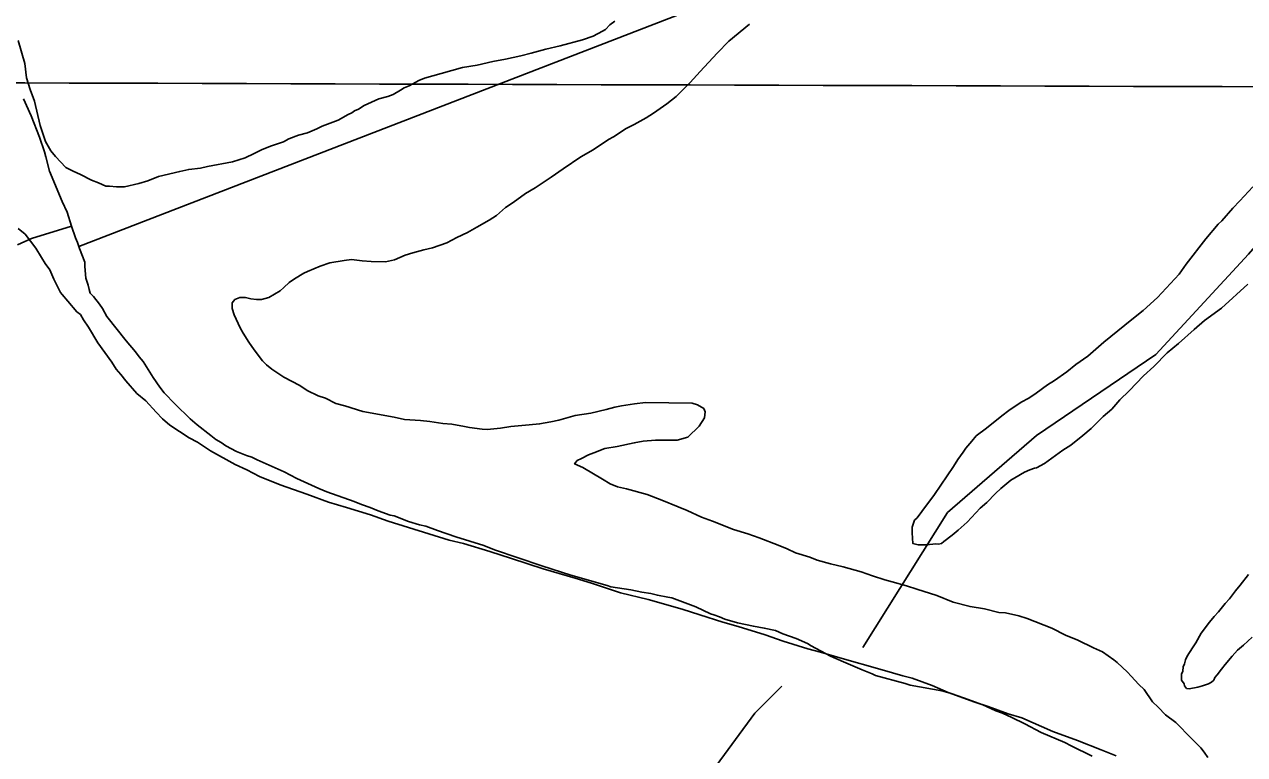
# Model space of a CAD drawing. Extents: x 3161564 to 3199464, y 849354 to 874788.
# Drawn here: x 3169375 to 3170500, y 860252 to 860925 of the extents above; entities that cross this region are included whole.
import ezdxf

# ---------------------------------------------------------------- set-up
doc = ezdxf.new("R2010")
doc.units = 0
for name, color, linetype in [('V-GRID-MAJR', 7, 'Continuous'), ('V-SITE-VEGE', 7, 'Continuous'), ('V-TOPO-SHOR', 7, 'Continuous')]:
    doc.layers.add(name, color=color, linetype=linetype)

msp = doc.modelspace()

# ---------------------------------------------------------------- linework, layer by layer
at = {"layer": 'V-GRID-MAJR'}
msp.add_spline([(3165780.446, 860882.501), (3171010.106, 860866.147), (3176239.768, 860850.5530000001), (3181469.433, 860835.721), (3186699.099, 860821.649), (3191928.768, 860808.338), (3197158.438, 860795.787), (3197158.4390000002, 860795.787)], degree=3, dxfattribs=at)
at = {"layer": 'V-SITE-VEGE'}
for points in [[(3170043.344000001, 860925.403999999), (3170024.525000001, 860909.6039999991), (3170013.597000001, 860898.5569999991), (3169998.177000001, 860881.7229999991), (3169988.730000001, 860871.6259999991), (3169975.817000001, 860858.657999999), (3169967.404000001, 860851.9609999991), (3169955.052000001, 860843.3799999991), (3169948.145000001, 860839.099999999), (3169937.298000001, 860832.932999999), (3169929.9110000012, 860829.1499999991), (3169918.064000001, 860821.535999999), (3169913.630000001, 860819.1689999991), (3169899.310000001, 860809.640999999), (3169887.966000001, 860802.9949999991), (3169871.668000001, 860792.0389999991), (3169860.797000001, 860784.405999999), (3169845.9820000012, 860774.3969999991), (3169837.104000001, 860769.1749999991), (3169825.738000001, 860761.064999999), (3169818.822000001, 860756.2969999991), (3169810.400000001, 860749.1129999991), (3169803.492000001, 860744.8339999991), (3169792.150000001, 860738.1869999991), (3169783.768000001, 860733.442999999), (3169773.923000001, 860728.7289999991), (3169764.568000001, 860723.9979999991), (3169751.305000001, 860719.3389999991), (3169743.461000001, 860717.513999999), (3169733.158000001, 860714.756999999), (3169726.285000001, 860712.432999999), (3169716.448000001, 860708.2019999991), (3169708.117000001, 860706.386999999), (3169694.936000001, 860706.6079999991), (3169686.646000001, 860707.234999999), (3169676.897000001, 860708.3759999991), (3169670.047000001, 860707.513999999), (3169656.825000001, 860705.2919999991), (3169647.990000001, 860702.5099999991), (3169636.185000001, 860697.334999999), (3169632.740000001, 860695.927999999), (3169624.352000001, 860690.697999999), (3169619.414000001, 860687.3609999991), (3169614.450000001, 860682.562999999), (3169610.986000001, 860679.689999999), (3169600.626000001, 860673.5149999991), (3169593.759000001, 860671.677999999), (3169589.364000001, 860671.748999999), (3169584.004000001, 860672.3289999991), (3169579.138000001, 860673.385999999), (3169573.770000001, 860673.4759999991), (3169569.342000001, 860671.5979999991), (3169566.852000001, 860668.707999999), (3169566.762000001, 860663.337999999), (3169568.617000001, 860657.447999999), (3169574.278000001, 860645.6329999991), (3169577.127000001, 860640.7039999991), (3169582.355000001, 860632.312999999), (3169587.125000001, 860625.3969999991), (3169594.764000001, 860615.015999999), (3169598.612000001, 860611.533999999), (3169603.429000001, 860607.5469999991), (3169614.5360000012, 860600.0369999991), (3169629.058000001, 860592.466999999), (3169635.818000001, 860587.959999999), (3169645.989000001, 860582.9069999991), (3169652.790000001, 860580.8409999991), (3169662.471000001, 860575.7939999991), (3169670.739000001, 860573.702999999), (3169687.256000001, 860568.5449999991), (3169715.975000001, 860563.180999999), (3169725.703000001, 860561.062999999), (3169740.342000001, 860560.3319999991), (3169749.112000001, 860559.207999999), (3169760.806000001, 860557.5469999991), (3169769.096000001, 860556.9199999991), (3169780.780000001, 860554.7719999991), (3169785.646000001, 860553.714999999), (3169797.338000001, 860552.0519999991), (3169801.731000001, 860551.981999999), (3169813.960000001, 860553.2399999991), (3169823.747000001, 860554.5399999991), (3169840.379000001, 860556.2179999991), (3169850.158000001, 860557.028999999), (3169860.443000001, 860558.807999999), (3169867.797000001, 860560.640999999), (3169883.006000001, 860564.7799999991), (3169897.201000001, 860566.9859999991), (3169911.418000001, 860570.1669999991), (3169919.268000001, 860572.476999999), (3169925.639000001, 860573.834999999), (3169937.388000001, 860575.591999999), (3169947.665000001, 860576.883999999), (3169990.6240000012, 860576.1669999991), (3169995.4820000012, 860574.618999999), (3170001.282000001, 860571.104999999), (3170002.697000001, 860568.148999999), (3170002.120000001, 860562.7899999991), (3169997.108000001, 860555.060999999)], [(3169806.910000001, 860890.782999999), (3169818.668000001, 860893.0279999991), (3169832.881000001, 860896.2059999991), (3169842.197000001, 860898.493999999), (3169855.929000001, 860902.1699999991), (3169869.170000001, 860905.366999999), (3169889.770000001, 860910.881999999), (3169899.593000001, 860914.135999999), (3169907.971000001, 860918.8799999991), (3169910.926000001, 860920.2969999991), (3169914.906000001, 860924.621999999), (3169919.356000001, 860927.9659999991)], [(3169369.709000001, 860910.3019999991), (3169375.704000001, 860889.2039999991), (3169377.437000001, 860875.991999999), (3169380.672000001, 860865.194999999), (3169384.887000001, 860854.381999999), (3169389.882000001, 860831.834999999), (3169395.006000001, 860817.099999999), (3169399.750000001, 860808.719999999), (3169404.052000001, 860803.275999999), (3169413.653000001, 860793.346999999), (3169420.432000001, 860789.8189999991), (3169427.2150000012, 860786.7749999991), (3169437.386000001, 860781.7209999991), (3169443.689000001, 860779.172999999), (3169450.476000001, 860776.131999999), (3169453.895000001, 860776.074999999), (3169460.233000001, 860775.4789999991), (3169467.555000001, 860775.3579999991), (3169480.793000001, 860778.5549999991), (3169489.132000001, 860780.856999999), (3169498.969000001, 860785.0859999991), (3169518.579000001, 860789.6399999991), (3169526.910000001, 860791.454999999), (3169537.674000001, 860792.738999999), (3169544.045000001, 860794.0989999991), (3169567.071000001, 860798.5979999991), (3169578.853000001, 860802.3049999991), (3169587.219000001, 860806.0719999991), (3169594.604000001, 860809.8539999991), (3169602.964000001, 860813.1329999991), (3169614.255000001, 860816.849999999), (3169619.187000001, 860819.6989999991), (3169628.030000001, 860822.969999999), (3169636.369000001, 860825.2719999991), (3169644.733000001, 860829.037999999), (3169649.657000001, 860831.3969999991), (3169664.400000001, 860837.010999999), (3169673.766000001, 860842.2229999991), (3169677.206000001, 860843.631999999), (3169679.680000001, 860845.5449999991), (3169683.119000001, 860846.9519999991), (3169688.546000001, 860850.2799999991), (3169701.836000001, 860856.4029999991), (3169710.175000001, 860858.7069999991), (3169715.0900000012, 860860.5769999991), (3169721.990000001, 860864.3699999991), (3169725.447000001, 860866.751999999), (3169729.875000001, 860868.631999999), (3169738.743000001, 860873.366999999), (3169744.154000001, 860875.7179999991), (3169759.362000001, 860879.856999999), (3169778.986000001, 860885.388999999), (3169792.695000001, 860887.601999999), (3169806.910000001, 860890.782999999)], [(3170282.522000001, 860569.3309999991), (3170293.880000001, 860576.9539999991), (3170300.779000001, 860580.743999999), (3170307.696000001, 860585.5099999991), (3170318.079000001, 860593.148999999), (3170324.489000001, 860596.9519999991), (3170335.856000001, 860605.059999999), (3170344.271000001, 860611.7549999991), (3170355.140000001, 860619.3879999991), (3170370.006000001, 860632.322999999), (3170395.751000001, 860653.378999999), (3170406.141000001, 860661.5049999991), (3170419.527000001, 860673.4899999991), (3170439.421000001, 860695.1309999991), (3170445.921000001, 860704.2999999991), (3170463.888000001, 860727.4389999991), (3170475.345000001, 860740.920999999), (3170478.818000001, 860744.278999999), (3170488.780000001, 860755.8319999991), (3170495.239000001, 860762.5619999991), (3170507.177000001, 860775.5439999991)], [(3170033.083000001, 860370.363999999), (3170018.991000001, 860374.506999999), (3169997.618000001, 860381.211999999), (3169981.5900000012, 860386.3629999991), (3169949.998000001, 860395.1939999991), (3169924.709000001, 860401.474999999), (3169897.9990000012, 860410.2239999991), (3169882.938000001, 860414.8709999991), (3169853.300000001, 860423.6669999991), (3169824.157000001, 860432.9439999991), (3169804.248000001, 860439.6249999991), (3169779.953000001, 860446.868999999), (3169766.821000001, 860450.018999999), (3169710.470000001, 860467.5639999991), (3169694.451000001, 860473.2039999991), (3169672.101000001, 860479.922999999), (3169655.584000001, 860485.0839999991), (3169635.681000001, 860492.251999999), (3169629.369000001, 860494.312999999), (3169610.927000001, 860500.9689999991), (3169592.008000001, 860508.609999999), (3169580.387000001, 860514.6639999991), (3169569.7320000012, 860519.7239999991), (3169546.988000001, 860532.312999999), (3169534.918000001, 860540.3269999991), (3169527.172000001, 860544.363999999), (3169509.295000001, 860555.893999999), (3169502.561000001, 860561.8659999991), (3169496.800000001, 860567.8239999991), (3169487.209000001, 860578.2379999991), (3169479.024000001, 860585.2109999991), (3169468.960000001, 860596.609999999), (3169464.176000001, 860602.5519999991), (3169459.865000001, 860607.5059999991), (3169456.065000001, 860613.9199999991), (3169443.177000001, 860631.7109999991), (3169434.627000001, 860646.015999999), (3169429.861000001, 860652.9319999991), (3169427.013000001, 860657.863999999), (3169423.637000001, 860660.359999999), (3169415.501000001, 860670.2649999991), (3169410.229000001, 860676.211999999), (3169408.798000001, 860678.187999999), (3169402.656000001, 860690.5009999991), (3169398.889000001, 860698.8649999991), (3169394.593000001, 860704.795999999), (3169391.265000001, 860710.2229999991), (3169386.042000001, 860719.0989999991), (3169376.003000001, 860731.964999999), (3169369.738000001, 860736.9519999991)], [(3170502.745000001, 860685.7699999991), (3170478.448000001, 860663.714999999), (3170462.629000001, 860652.260999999), (3170453.216000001, 860644.1159999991), (3170438.839000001, 860631.1719999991), (3170428.439000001, 860622.555999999), (3170416.025000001, 860610.067999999), (3170406.602000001, 860601.434999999), (3170393.183000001, 860587.498999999), (3170384.745000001, 860579.339999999), (3170377.276000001, 860570.6739999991), (3170369.351000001, 860563.9709999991), (3170358.422000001, 860552.9219999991), (3170350.4990000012, 860546.216999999), (3170339.612000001, 860537.611999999), (3170332.206000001, 860532.851999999), (3170315.396000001, 860520.4369999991), (3170308.009000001, 860516.653999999), (3170306.049000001, 860516.197999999), (3170301.627000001, 860514.8069999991), (3170296.706000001, 860512.447999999), (3170287.830000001, 860507.224999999), (3170284.379000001, 860505.3289999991), (3170274.975000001, 860497.6739999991), (3170270.010000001, 860492.8729999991), (3170262.062000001, 860484.707999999), (3170256.113000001, 860479.4339999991), (3170244.177000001, 860466.449999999), (3170235.757000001, 860459.2649999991), (3170230.304000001, 860454.4729999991), (3170222.3940000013, 860448.7449999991), (3170220.410000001, 860446.8259999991), (3170217.473000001, 860446.3849999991), (3170215.032000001, 860446.425999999), (3170206.717000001, 860445.5909999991), (3170198.906000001, 860445.719999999), (3170194.040000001, 860446.778999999), (3170193.227000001, 860456.557999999), (3170193.317000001, 860461.927999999), (3170195.375000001, 860468.241999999), (3170197.8570000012, 860470.6419999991), (3170202.348000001, 860476.425999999), (3170213.836000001, 860491.858999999), (3170231.365000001, 860517.935999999), (3170235.377000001, 860524.219999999), (3170240.3740000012, 860530.969999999), (3170242.878000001, 860534.8319999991), (3170248.355000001, 860541.0909999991), (3170252.342000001, 860545.907999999), (3170261.740000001, 860553.0759999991), (3170276.093000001, 860564.552999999), (3170282.522000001, 860569.3309999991)], [(3169997.108000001, 860555.060999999), (3169986.686000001, 860544.9779999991), (3169976.872000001, 860542.212999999), (3169965.637000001, 860541.9119999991), (3169956.849000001, 860542.059999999), (3169945.603000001, 860541.270999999), (3169937.274000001, 860539.4589999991), (3169921.594000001, 860536.302999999), (3169910.332000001, 860534.537999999), (3169900.008000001, 860530.314999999), (3169895.093000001, 860528.444999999), (3169888.689000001, 860525.1329999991), (3169884.753000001, 860523.2449999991), (3169882.260000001, 860520.356999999), (3169890.014000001, 860516.809999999), (3169907.910000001, 860506.2549999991), (3169915.153000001, 860501.738999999), (3169921.951000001, 860499.184999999), (3169930.216000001, 860497.0939999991), (3169949.173000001, 860491.893999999), (3169962.759000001, 860486.7819999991), (3169977.796000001, 860480.670999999), (3169986.037000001, 860477.1159999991), (3169999.119000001, 860471.0349999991), (3170009.314000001, 860467.4469999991), (3170028.719000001, 860459.797999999), (3170041.834000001, 860455.670999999), (3170052.5190000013, 860452.074999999), (3170069.986000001, 860445.434999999), (3170078.227000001, 860441.8799999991), (3170085.981000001, 860438.3309999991), (3170099.097000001, 860434.2059999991), (3170105.890000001, 860431.6499999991), (3170118.038000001, 860428.028999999), (3170129.712000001, 860425.390999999), (3170146.237000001, 860420.721999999), (3170156.920000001, 860417.123999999), (3170168.092000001, 860413.518999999), (3170174.893000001, 860411.452999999), (3170188.017000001, 860407.812999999), (3170197.730000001, 860404.7229999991), (3170216.195000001, 860399.0419999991), (3170231.227000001, 860392.930999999), (3170246.784000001, 860388.7629999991), (3170259.932000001, 860386.589999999), (3170273.064000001, 860383.439999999), (3170279.402000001, 860382.8459999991), (3170291.565000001, 860380.199999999), (3170299.336000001, 860377.6299999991), (3170322.140000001, 860368.9459999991), (3170334.727000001, 860362.388999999), (3170345.885000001, 860357.8069999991), (3170360.413000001, 860350.726999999), (3170368.654000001, 860347.1699999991), (3170379.271000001, 860339.667999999), (3170382.1610000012, 860337.1799999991), (3170391.778000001, 860328.2279999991), (3170395.137000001, 860324.7549999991), (3170402.330000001, 860316.8209999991), (3170407.136000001, 860312.3459999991), (3170414.761000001, 860300.9879999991), (3170420.049000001, 860296.0149999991), (3170426.768000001, 860289.0659999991), (3170436.416000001, 860282.067999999), (3170450.818000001, 860267.1789999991), (3170459.467000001, 860258.7329999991), (3170462.330000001, 860254.778999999), (3170465.666000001, 860249.8409999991)], [(3170448.655000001, 860313.1159999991), (3170446.214000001, 860313.1569999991), (3170444.3030000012, 860315.6309999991), (3170443.849000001, 860317.5929999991), (3170441.4650000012, 860321.0519999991), (3170441.555000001, 860326.4199999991), (3170442.581000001, 860329.3319999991), (3170443.134000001, 860333.2289999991), (3170444.158000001, 860336.1419999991), (3170445.192000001, 860339.542999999), (3170446.714000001, 860342.9369999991), (3170451.725000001, 860350.665999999), (3170454.738000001, 860355.496999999), (3170459.766000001, 860364.202999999), (3170467.259000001, 860374.332999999), (3170471.742000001, 860379.628999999), (3170475.720000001, 860383.9559999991), (3170481.710000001, 860391.6689999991), (3170485.689000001, 860395.9979999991), (3170491.182000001, 860403.229999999), (3170495.665000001, 860408.5279999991), (3170503.151000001, 860418.167999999)], [(3170381.211000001, 860251.251999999), (3170367.632000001, 860256.8509999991), (3170345.8030000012, 860265.515999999), (3170322.990000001, 860273.711999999), (3170294.392000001, 860286.3979999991), (3170281.756000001, 860290.028999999), (3170263.311000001, 860296.684999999), (3170251.171000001, 860300.792999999), (3170226.415000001, 860309.510999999), (3170211.876000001, 860316.101999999), (3170193.429000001, 860322.7579999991), (3170184.676000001, 860324.856999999), (3170165.726000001, 860330.5439999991), (3170126.845000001, 860341.449999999), (3170108.863000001, 860346.633999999), (3170097.196000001, 860349.758999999), (3170074.365000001, 860356.9779999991), (3170057.858000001, 860362.623999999), (3170033.083000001, 860370.363999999)], [(3170506.581000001, 860360.4899999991), (3170498.649000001, 860353.297999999), (3170493.195000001, 860348.5049999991), (3170488.225000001, 860343.216999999), (3170481.7490000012, 860335.5149999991), (3170478.255000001, 860331.1769999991), (3170474.259000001, 860325.8729999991), (3170472.2690000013, 860323.4639999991), (3170471.251000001, 860321.0399999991), (3170469.266000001, 860319.1209999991), (3170466.311000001, 860317.702999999), (3170460.9110000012, 860315.841999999), (3170456.493000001, 860314.4489999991), (3170448.655000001, 860313.1159999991)]]:
    msp.add_lwpolyline(points, dxfattribs=at)
at = {"layer": 'V-TOPO-SHOR'}
for points in [[(3170147.8953739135, 860351.0205043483), (3170226.0554434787, 860475.3660695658), (3170307.768243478, 860546.4206782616), (3170417.902886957, 860621.0280173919), (3170503.168417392, 860713.3990086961), (3170648.8303652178, 860880.3773391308), (3170737.6486260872, 861047.3556695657), (3170769.6232000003, 861136.1739304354), (3170808.703234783, 861168.1485043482), (3170819.3614260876, 861189.4648869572), (3170851.336, 861228.5449217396), (3170858.4414608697, 861256.9667652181), (3170851.336, 861278.2831478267)], [(3169425.470000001, 860720.4199999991), (3170073.220000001, 860970.9679999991), (3170088.301000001, 860976.9459999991)], [(3169418.925000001, 860739.2449999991), (3169414.761000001, 860752.0739999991), (3169410.102000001, 860761.795999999), (3169398.699000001, 860789.8019999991), (3169395.213000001, 860803.212999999), (3169393.802000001, 860807.6869999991), (3169389.204000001, 860821.1159999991), (3169381.744000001, 860840.8979999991), (3169374.588000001, 860856.5959999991)], [(3169418.925000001, 860739.2449999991), (3169382.018000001, 860727.9899999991), (3169368.935000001, 860721.9029999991)], [(3169425.470000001, 860720.4199999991), (3169424.311000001, 860724.0959999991), (3169422.532000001, 860728.5769999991), (3169418.925000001, 860739.2449999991)], [(3169430.994000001, 860702.1029999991), (3169431.061000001, 860706.1819999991), (3169426.073000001, 860718.5049999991), (3169425.470000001, 860720.4199999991)], [(3170359.289000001, 860250.8609999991), (3170339.790000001, 860260.457999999), (3170333.906000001, 860263.5219999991), (3170312.177000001, 860272.7849999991), (3170297.103000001, 860280.824999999), (3170285.329000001, 860286.5839999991), (3170276.492000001, 860290.439999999), (3170270.596000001, 860292.7629999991), (3170258.445000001, 860298.1569999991), (3170240.753000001, 860304.7559999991), (3170229.319000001, 860308.6549999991), (3170220.828000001, 860311.0229999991), (3170191.615000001, 860316.3289999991), (3170186.818000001, 860317.893999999), (3170159.496000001, 860325.395999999), (3170156.555000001, 860326.927999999), (3170147.339000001, 860330.4189999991), (3170140.710000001, 860333.1249999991), (3170130.029000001, 860337.7529999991), (3170118.2490000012, 860343.1419999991), (3170100.235000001, 860352.7139999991), (3170096.9280000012, 860354.6249999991), (3170086.620000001, 860359.2449999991), (3170074.080000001, 860363.533999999), (3170067.455000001, 860366.611999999), (3170057.110000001, 860369.0099999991), (3170047.122000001, 860370.658999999), (3170032.3400000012, 860373.871999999), (3170020.8940000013, 860377.0299999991), (3170015.741000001, 860379.339999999), (3170010.580000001, 860381.2799999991), (3170007.625000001, 860382.069999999), (3169994.010000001, 860388.6029999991), (3169971.891000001, 860396.7599999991), (3169968.197000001, 860397.562999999), (3169958.579000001, 860399.2059999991), (3169952.671000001, 860400.7889999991), (3169944.1610000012, 860402.0419999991), (3169934.181000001, 860404.0639999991), (3169915.684000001, 860406.9659999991), (3169912.366000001, 860408.1349999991), (3169878.771000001, 860417.594999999), (3169852.206000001, 860426.1959999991), (3169808.686000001, 860441.013999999), (3169798.737000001, 860444.8879999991), (3169772.909000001, 860453.106999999), (3169755.946000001, 860458.9519999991), (3169745.253000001, 860462.8389999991), (3169739.339000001, 860464.0489999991), (3169729.377000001, 860467.182999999), (3169716.108000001, 860472.224999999), (3169712.414000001, 860473.0279999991), (3169701.350000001, 860476.920999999), (3169693.984000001, 860480.0099999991), (3169685.869000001, 860482.741999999), (3169679.238000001, 860485.4489999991), (3169654.164000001, 860494.3969999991), (3169646.798000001, 860497.484999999), (3169626.551000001, 860506.7239999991), (3169614.785000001, 860512.8529999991), (3169589.7490000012, 860524.0249999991), (3169584.9650000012, 860526.3309999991), (3169580.168000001, 860527.893999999), (3169570.960000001, 860531.7559999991), (3169561.030000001, 860536.7429999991), (3169556.628000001, 860539.783999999), (3169551.859000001, 860542.829999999), (3169547.093000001, 860546.2479999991), (3169534.645000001, 860556.0989999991), (3169528.065000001, 860561.7719999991), (3169514.196000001, 860575.3539999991), (3169504.349000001, 860585.532999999), (3169500.358000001, 860590.7919999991), (3169494.201000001, 860599.7949999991), (3169484.801000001, 860614.417999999), (3169481.168000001, 860618.9269999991), (3169477.903000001, 860623.432999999), (3169469.171000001, 860633.5929999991), (3169451.371000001, 860656.143999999), (3169447.4110000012, 860663.2559999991), (3169444.511000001, 860667.3829999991), (3169439.065000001, 860674.5219999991), (3169436.149000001, 860677.5369999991), (3169435.092000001, 860680.893999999), (3169434.047000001, 860684.991999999), (3169431.9280000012, 860691.329999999), (3169430.994000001, 860702.1029999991)], [(3169305.89826087, 859867.8491652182), (3169380.5056000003, 859903.3764695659), (3169419.585634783, 859928.2455826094), (3169472.876591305, 859956.6674260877), (3169522.6148173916, 859967.3256173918), (3169554.5893913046, 859967.3256173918), (3169600.774886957, 859963.7728869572), (3169643.407652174, 859960.2201565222), (3169675.382226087, 859967.3256173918), (3169693.145878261, 859977.9838086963), (3169721.5677217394, 859992.1947304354), (3169760.647756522, 860034.8274956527), (3169771.3059478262, 860056.1438782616), (3169813.938713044, 860091.6711826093), (3169849.466017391, 860109.4348347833), (3169870.7824000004, 860123.6457565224), (3169895.6515130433, 860137.8566782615), (3169934.7315478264, 860159.1730608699), (3169980.9170434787, 860198.2530956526), (3170009.3388869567, 860237.3331304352), (3170048.4189217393, 860290.624086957), (3170073.2880347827, 860315.4932000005)]]:
    msp.add_lwpolyline(points, dxfattribs=at)

doc.saveas('drawing.dxf')
